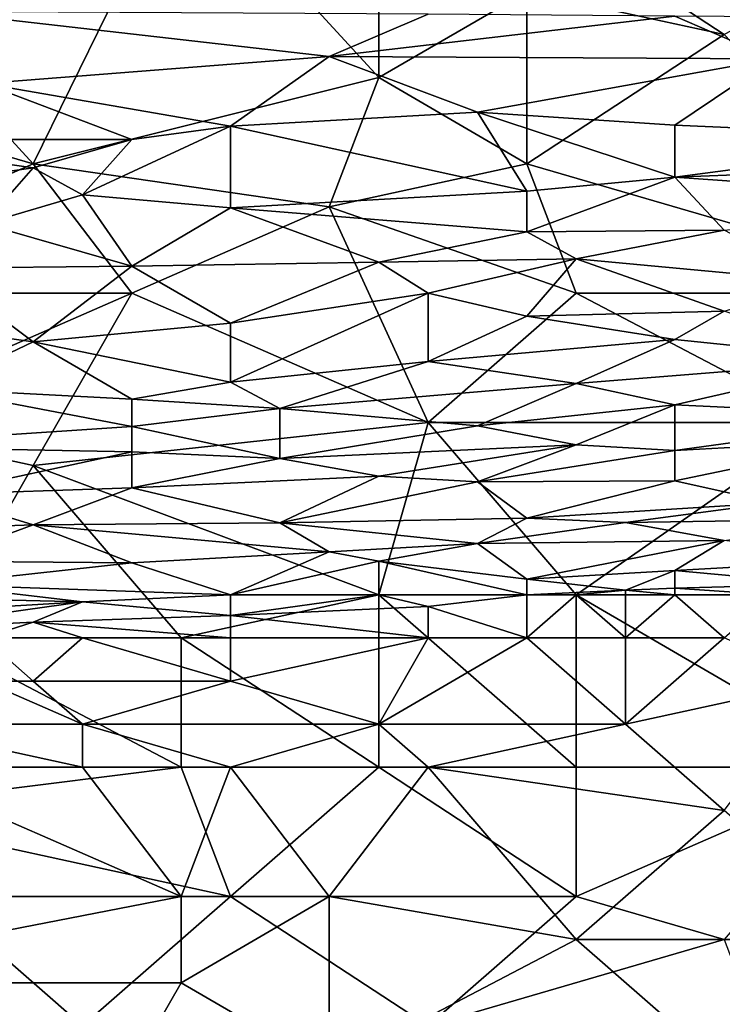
# Model space of a CAD drawing. Extents: x -161 to 11, y -10 to 160.
# Tile 338 of 499: x 0.6163 to 0.68, y 0.1158 to 0.2051. Entities that reach past the tile are written whole.
import ezdxf

# ---------------------------------------------------------------- set-up
doc = ezdxf.new("R2010")
doc.units = 0
doc.header["$MEASUREMENT"] = 0
doc.layers.get('0').update_dxf_attribs({"linetype": 'CONTINUOUS'})

msp = doc.modelspace()

# ---------------------------------------------------------------- linework, layer by layer
for points in [[(0.617569, 0.192005, 0.268636), (0.599685, 0.211537, 0.268822), (0.630982, 0.219349, 0.268781)], [(0.648866, 0.199818, 0.268786), (0.617569, 0.192005, 0.268636), (0.630982, 0.219349, 0.268781)], [(0.648866, 0.199818, 0.268786), (0.630982, 0.219349, 0.268781), (0.648866, 0.215443, 0.268801)], [(0.648866, 0.199818, 0.268786), (0.648866, 0.215443, 0.268801), (0.662279, 0.20763, 0.268825)], [(0.662279, 0.215443, 0.268794), (0.702519, 0.215443, 0.268751), (0.680164, 0.203724, 0.268799)], [(0.680164, 0.203724, 0.268799), (0.662279, 0.20763, 0.268825), (0.662279, 0.215443, 0.268794)], [(0.590743, 0.199818, 0.268757), (0.599685, 0.211537, 0.268822), (0.617569, 0.192005, 0.268636)], [(0.662279, 0.20763, 0.268825), (0.662279, 0.192005, 0.268667), (0.648866, 0.199818, 0.268786)], [(0.662279, 0.192005, 0.268667), (0.662279, 0.20763, 0.268825), (0.680164, 0.203724, 0.268799)], [(0.608627, 0.205801, 0.553519), (0.644395, 0.201735, 0.5418), (0.653337, 0.205584, 0.553519)], [(0.608627, 0.205801, 0.553519), (0.613098, 0.199276, 0.533987), (0.644395, 0.201735, 0.5418)], [(0.653337, 0.205584, 0.553519), (0.644395, 0.201735, 0.5418), (0.675692, 0.205379, 0.553519)], [(0.644395, 0.201735, 0.5418), (0.684635, 0.201523, 0.5418), (0.675692, 0.205379, 0.553519)], [(0.675692, 0.205379, 0.553519), (0.684635, 0.201523, 0.5418), (0.689106, 0.205284, 0.553519)], [(0.662279, 0.192005, 0.268667), (0.680164, 0.203724, 0.268799), (0.702519, 0.180287, 0.268421)], [(0.613098, 0.199276, 0.533987), (0.635453, 0.195414, 0.522269), (0.644395, 0.201735, 0.5418)], [(0.635453, 0.195414, 0.522269), (0.657808, 0.196697, 0.526175), (0.644395, 0.201735, 0.5418)], [(0.684635, 0.201523, 0.5418), (0.644395, 0.201735, 0.5418), (0.657808, 0.196697, 0.526175)], [(0.657808, 0.196697, 0.526175), (0.675692, 0.195509, 0.522269), (0.684635, 0.201523, 0.5418)], [(0.675692, 0.195509, 0.522269), (0.702519, 0.19432, 0.518362), (0.684635, 0.201523, 0.5418)], [(0.617569, 0.192005, 0.268636), (0.590743, 0.180287, 0.268373), (0.590743, 0.199818, 0.268757)], [(0.626511, 0.194197, 0.518362), (0.613098, 0.199276, 0.533987), (0.599685, 0.194212, 0.518362)], [(0.613098, 0.199276, 0.533987), (0.626511, 0.194197, 0.518362), (0.635453, 0.195414, 0.522269)], [(0.648866, 0.199818, 0.268786), (0.644395, 0.188099, 0.268581), (0.617569, 0.192005, 0.268636)], [(0.662279, 0.192005, 0.268667), (0.644395, 0.188099, 0.268581), (0.648866, 0.199818, 0.268786)], [(0.635453, 0.195414, 0.522269), (0.662279, 0.189531, 0.502737), (0.657808, 0.196697, 0.526175)], [(0.657808, 0.196697, 0.526175), (0.675692, 0.190799, 0.506644), (0.675692, 0.195509, 0.522269)], [(0.662279, 0.189531, 0.502737), (0.675692, 0.190799, 0.506644), (0.657808, 0.196697, 0.526175)], [(0.675692, 0.195509, 0.522269), (0.675692, 0.190799, 0.506644), (0.702519, 0.19432, 0.518362)], [(0.62204, 0.189197, 0.502737), (0.635453, 0.195414, 0.522269), (0.626511, 0.194197, 0.518362)], [(0.635453, 0.188033, 0.498831), (0.635453, 0.195414, 0.522269), (0.62204, 0.189197, 0.502737)], [(0.662279, 0.189531, 0.502737), (0.635453, 0.195414, 0.522269), (0.635453, 0.188033, 0.498831)], [(0.599685, 0.194212, 0.518362), (0.617569, 0.191656, 0.51055), (0.626511, 0.194197, 0.518362)], [(0.599685, 0.194212, 0.518362), (0.599685, 0.189092, 0.502737), (0.617569, 0.191656, 0.51055)], [(0.62204, 0.189197, 0.502737), (0.626511, 0.194197, 0.518362), (0.617569, 0.191656, 0.51055)], [(0.70699, 0.192005, 0.510655), (0.702519, 0.19432, 0.518362), (0.675692, 0.190799, 0.506644)], [(0.617569, 0.192005, 0.268636), (0.626511, 0.180287, 0.26837), (0.590743, 0.180287, 0.268373)], [(0.644395, 0.188099, 0.268581), (0.626511, 0.180287, 0.26837), (0.617569, 0.192005, 0.268636)], [(0.644395, 0.188099, 0.268581), (0.662279, 0.192005, 0.268667), (0.66675, 0.180287, 0.268382)], [(0.702519, 0.180287, 0.268421), (0.66675, 0.180287, 0.268382), (0.662279, 0.192005, 0.268667)], [(0.675692, 0.190799, 0.506644), (0.70699, 0.188583, 0.498831), (0.70699, 0.192005, 0.510655)], [(0.613098, 0.186572, 0.494925), (0.617569, 0.191656, 0.51055), (0.599685, 0.189092, 0.502737)], [(0.613098, 0.186572, 0.494925), (0.62204, 0.189197, 0.502737), (0.617569, 0.191656, 0.51055)], [(0.680164, 0.185994, 0.491019), (0.675692, 0.190799, 0.506644), (0.662279, 0.185836, 0.491019)], [(0.662279, 0.189531, 0.502737), (0.662279, 0.185836, 0.491019), (0.675692, 0.190799, 0.506644)], [(0.675692, 0.190799, 0.506644), (0.680164, 0.185994, 0.491019), (0.70699, 0.188583, 0.498831)], [(0.613098, 0.186572, 0.494925), (0.626511, 0.182741, 0.483206), (0.62204, 0.189197, 0.502737)], [(0.626511, 0.182741, 0.483206), (0.635453, 0.188033, 0.498831), (0.62204, 0.189197, 0.502737)], [(0.635453, 0.188033, 0.498831), (0.662279, 0.185836, 0.491019), (0.662279, 0.189531, 0.502737)], [(0.644395, 0.188099, 0.268581), (0.653337, 0.168568, 0.267926), (0.626511, 0.180287, 0.26837)], [(0.648866, 0.183092, 0.483206), (0.635453, 0.188033, 0.498831), (0.626511, 0.182741, 0.483206)], [(0.635453, 0.188033, 0.498831), (0.648866, 0.183092, 0.483206), (0.662279, 0.185836, 0.491019)], [(0.66675, 0.180287, 0.268382), (0.653337, 0.168568, 0.267926), (0.644395, 0.188099, 0.268581)], [(0.613098, 0.186572, 0.494925), (0.608627, 0.182544, 0.483206), (0.626511, 0.182741, 0.483206)], [(0.66675, 0.183391, 0.483206), (0.662279, 0.185836, 0.491019), (0.648866, 0.183092, 0.483206)], [(0.662279, 0.185836, 0.491019), (0.66675, 0.183391, 0.483206), (0.680164, 0.185994, 0.491019)], [(0.66675, 0.183391, 0.483206), (0.689106, 0.181307, 0.475394), (0.680164, 0.185994, 0.491019)], [(0.626511, 0.182741, 0.483206), (0.635453, 0.177556, 0.467581), (0.648866, 0.183092, 0.483206)], [(0.653337, 0.180287, 0.47443), (0.648866, 0.183092, 0.483206), (0.635453, 0.177556, 0.467581)], [(0.648866, 0.183092, 0.483206), (0.653337, 0.180287, 0.47443), (0.66675, 0.183391, 0.483206)], [(0.662279, 0.178209, 0.467581), (0.66675, 0.183391, 0.483206), (0.653337, 0.180287, 0.47443)], [(0.662279, 0.178209, 0.467581), (0.680164, 0.178649, 0.467581), (0.66675, 0.183391, 0.483206)], [(0.66675, 0.183391, 0.483206), (0.680164, 0.178649, 0.467581), (0.689106, 0.181307, 0.475394)], [(0.599685, 0.178396, 0.471487), (0.617569, 0.17588, 0.463675), (0.608627, 0.182544, 0.483206)], [(0.608627, 0.182544, 0.483206), (0.617569, 0.17588, 0.463675), (0.626511, 0.182741, 0.483206)], [(0.635453, 0.177556, 0.467581), (0.626511, 0.182741, 0.483206), (0.617569, 0.17588, 0.463675)], [(0.599685, 0.168568, 0.26795), (0.590743, 0.180287, 0.268373), (0.626511, 0.180287, 0.26837)], [(0.599685, 0.168568, 0.26795), (0.626511, 0.180287, 0.26837), (0.617569, 0.164662, 0.267747)], [(0.653337, 0.168568, 0.267926), (0.617569, 0.164662, 0.267747), (0.626511, 0.180287, 0.26837)], [(0.653337, 0.174089, 0.455862), (0.653337, 0.180287, 0.47443), (0.635453, 0.172216, 0.451956)], [(0.635453, 0.177556, 0.467581), (0.635453, 0.172216, 0.451956), (0.653337, 0.180287, 0.47443)], [(0.653337, 0.180287, 0.47443), (0.653337, 0.174089, 0.455862), (0.662279, 0.178209, 0.467581)], [(0.653337, 0.168568, 0.267926), (0.66675, 0.180287, 0.268382), (0.689106, 0.168568, 0.267985)], [(0.702519, 0.180287, 0.268421), (0.689106, 0.168568, 0.267985), (0.66675, 0.180287, 0.268382)], [(0.662279, 0.178209, 0.467581), (0.675692, 0.176099, 0.459769), (0.680164, 0.178649, 0.467581)], [(0.675692, 0.176099, 0.459769), (0.693577, 0.174257, 0.451956), (0.680164, 0.178649, 0.467581)], [(0.608627, 0.171625, 0.451956), (0.617569, 0.17588, 0.463675), (0.599685, 0.178396, 0.471487)], [(0.662279, 0.178209, 0.467581), (0.653337, 0.174089, 0.455862), (0.675692, 0.176099, 0.459769)], [(0.617569, 0.17588, 0.463675), (0.635453, 0.172216, 0.451956), (0.635453, 0.177556, 0.467581)], [(0.608627, 0.171625, 0.451956), (0.626511, 0.170685, 0.44805), (0.617569, 0.17588, 0.463675)], [(0.617569, 0.17588, 0.463675), (0.626511, 0.170685, 0.44805), (0.635453, 0.172216, 0.451956)], [(0.653337, 0.174089, 0.455862), (0.66675, 0.1721, 0.44805), (0.675692, 0.176099, 0.459769)], [(0.675692, 0.176099, 0.459769), (0.66675, 0.1721, 0.44805), (0.693577, 0.174257, 0.451956)], [(0.653337, 0.174089, 0.455862), (0.635453, 0.172216, 0.451956), (0.639924, 0.169831, 0.444144)], [(0.66675, 0.1721, 0.44805), (0.653337, 0.174089, 0.455862), (0.639924, 0.169831, 0.444144)], [(0.66675, 0.1721, 0.44805), (0.675692, 0.170158, 0.440237), (0.693577, 0.174257, 0.451956)], [(0.698048, 0.169107, 0.432425), (0.693577, 0.174257, 0.451956), (0.675692, 0.170158, 0.440237)], [(0.626511, 0.168207, 0.440237), (0.608627, 0.171625, 0.451956), (0.599685, 0.166406, 0.436331)], [(0.626511, 0.168207, 0.440237), (0.626511, 0.170685, 0.44805), (0.608627, 0.171625, 0.451956)], [(0.626511, 0.170685, 0.44805), (0.639924, 0.169831, 0.444144), (0.635453, 0.172216, 0.451956)], [(0.639924, 0.169831, 0.444144), (0.657808, 0.168255, 0.436331), (0.66675, 0.1721, 0.44805)], [(0.675692, 0.170158, 0.440237), (0.66675, 0.1721, 0.44805), (0.657808, 0.168255, 0.436331)], [(0.639924, 0.169831, 0.444144), (0.626511, 0.170685, 0.44805), (0.626511, 0.168207, 0.440237)], [(0.626511, 0.168207, 0.440237), (0.639924, 0.165313, 0.428519), (0.639924, 0.169831, 0.444144)], [(0.657808, 0.168255, 0.436331), (0.639924, 0.169831, 0.444144), (0.639924, 0.165313, 0.428519)], [(0.657808, 0.168255, 0.436331), (0.66675, 0.166553, 0.428519), (0.675692, 0.170158, 0.440237)], [(0.675692, 0.166018, 0.424612), (0.675692, 0.170158, 0.440237), (0.66675, 0.166553, 0.428519)], [(0.698048, 0.169107, 0.432425), (0.675692, 0.170158, 0.440237), (0.675692, 0.166018, 0.424612)], [(0.675692, 0.166018, 0.424612), (0.693577, 0.166985, 0.424612), (0.698048, 0.169107, 0.432425)], [(0.617569, 0.164662, 0.267747), (0.608627, 0.149037, 0.267007), (0.599685, 0.168568, 0.26795)], [(0.599685, 0.166406, 0.436331), (0.626511, 0.165899, 0.432425), (0.626511, 0.168207, 0.440237)], [(0.617569, 0.164662, 0.267747), (0.653337, 0.168568, 0.267926), (0.648866, 0.152943, 0.267205)], [(0.639924, 0.165313, 0.428519), (0.626511, 0.168207, 0.440237), (0.626511, 0.165899, 0.432425)], [(0.66675, 0.166553, 0.428519), (0.657808, 0.168255, 0.436331), (0.639924, 0.165313, 0.428519)], [(0.66675, 0.152943, 0.267218), (0.648866, 0.152943, 0.267205), (0.653337, 0.168568, 0.267926)], [(0.689106, 0.168568, 0.267985), (0.66675, 0.152943, 0.267218), (0.653337, 0.168568, 0.267926)], [(0.689106, 0.168568, 0.267985), (0.693577, 0.152943, 0.267265), (0.66675, 0.152943, 0.267218)], [(0.693577, 0.166985, 0.424612), (0.675692, 0.166018, 0.424612), (0.675692, 0.163269, 0.412894)], [(0.675692, 0.163269, 0.412894), (0.684635, 0.161269, 0.401175), (0.693577, 0.166985, 0.424612)], [(0.599685, 0.166406, 0.436331), (0.608627, 0.162047, 0.420706), (0.626511, 0.165899, 0.432425)], [(0.66675, 0.166553, 0.428519), (0.639924, 0.165313, 0.428519), (0.648866, 0.16369, 0.420706)], [(0.657808, 0.163177, 0.4168), (0.66675, 0.166553, 0.428519), (0.648866, 0.16369, 0.420706)], [(0.66675, 0.166553, 0.428519), (0.657808, 0.163177, 0.4168), (0.675692, 0.166018, 0.424612)], [(0.657808, 0.163177, 0.4168), (0.675692, 0.163269, 0.412894), (0.675692, 0.166018, 0.424612)], [(0.608627, 0.162047, 0.420706), (0.626511, 0.162647, 0.420706), (0.626511, 0.165899, 0.432425)], [(0.626511, 0.165899, 0.432425), (0.626511, 0.162647, 0.420706), (0.639924, 0.165313, 0.428519)], [(0.639924, 0.165313, 0.428519), (0.626511, 0.162647, 0.420706), (0.648866, 0.16369, 0.420706)], [(0.630982, 0.149037, 0.267034), (0.608627, 0.149037, 0.267007), (0.617569, 0.164662, 0.267747)], [(0.648866, 0.152943, 0.267205), (0.630982, 0.149037, 0.267034), (0.617569, 0.164662, 0.267747)], [(0.639924, 0.159484, 0.405081), (0.648866, 0.16369, 0.420706), (0.626511, 0.162647, 0.420706)], [(0.648866, 0.16369, 0.420706), (0.639924, 0.159484, 0.405081), (0.657808, 0.163177, 0.4168)], [(0.617569, 0.159302, 0.408987), (0.626511, 0.162647, 0.420706), (0.608627, 0.162047, 0.420706)], [(0.617569, 0.159302, 0.408987), (0.639924, 0.159484, 0.405081), (0.626511, 0.162647, 0.420706)], [(0.662279, 0.159895, 0.401175), (0.657808, 0.163177, 0.4168), (0.639924, 0.159484, 0.405081)], [(0.657808, 0.163177, 0.4168), (0.662279, 0.159895, 0.401175), (0.675692, 0.163269, 0.412894)], [(0.684635, 0.161269, 0.401175), (0.675692, 0.163269, 0.412894), (0.662279, 0.159895, 0.401175)], [(0.617569, 0.159302, 0.408987), (0.608627, 0.162047, 0.420706), (0.595214, 0.158468, 0.408987)], [(0.662279, 0.159895, 0.401175), (0.671221, 0.159502, 0.397269), (0.684635, 0.161269, 0.401175)], [(0.684635, 0.161269, 0.401175), (0.671221, 0.159502, 0.397269), (0.693577, 0.159844, 0.393362)], [(0.639924, 0.159484, 0.405081), (0.657808, 0.157586, 0.393362), (0.662279, 0.159895, 0.401175)], [(0.662279, 0.159895, 0.401175), (0.657808, 0.157586, 0.393362), (0.671221, 0.159502, 0.397269)], [(0.693577, 0.159844, 0.393362), (0.671221, 0.159502, 0.397269), (0.680164, 0.157876, 0.389456)], [(0.595214, 0.158468, 0.408987), (0.608627, 0.156006, 0.397269), (0.617569, 0.159302, 0.408987)], [(0.626511, 0.155834, 0.393362), (0.617569, 0.159302, 0.408987), (0.608627, 0.156006, 0.397269)], [(0.617569, 0.159302, 0.408987), (0.644395, 0.156849, 0.393475), (0.639924, 0.159484, 0.405081)], [(0.644395, 0.156849, 0.393475), (0.617569, 0.159302, 0.408987), (0.626511, 0.155834, 0.393362)], [(0.657808, 0.157586, 0.393362), (0.639924, 0.159484, 0.405081), (0.644395, 0.156849, 0.393475)], [(0.680164, 0.157876, 0.389456), (0.671221, 0.159502, 0.397269), (0.657808, 0.157586, 0.393362)], [(0.657808, 0.157586, 0.393362), (0.644395, 0.156849, 0.393475), (0.648866, 0.156002, 0.389456)], [(0.662279, 0.154351, 0.381644), (0.657808, 0.157586, 0.393362), (0.648866, 0.156002, 0.389456)], [(0.680164, 0.157876, 0.389456), (0.657808, 0.157586, 0.393362), (0.662279, 0.154351, 0.381644)], [(0.662279, 0.154351, 0.381644), (0.675692, 0.15516, 0.381644), (0.680164, 0.157876, 0.389456)], [(0.680164, 0.157876, 0.389456), (0.675692, 0.15516, 0.381644), (0.693577, 0.156137, 0.381644)], [(0.626511, 0.155834, 0.393362), (0.635453, 0.152947, 0.381644), (0.644395, 0.156849, 0.393475)], [(0.644395, 0.156849, 0.393475), (0.635453, 0.152947, 0.381644), (0.648866, 0.156002, 0.389456)], [(0.608627, 0.156006, 0.397269), (0.608627, 0.153887, 0.389456), (0.626511, 0.155834, 0.393362)], [(0.635453, 0.152947, 0.381644), (0.626511, 0.155834, 0.393362), (0.608627, 0.153887, 0.389456)], [(0.635453, 0.152947, 0.381644), (0.648866, 0.152943, 0.379641), (0.648866, 0.156002, 0.389456)], [(0.648866, 0.156002, 0.389456), (0.662279, 0.152943, 0.37784), (0.662279, 0.154351, 0.381644)], [(0.648866, 0.156002, 0.389456), (0.648866, 0.152943, 0.379641), (0.662279, 0.152943, 0.37784)], [(0.675692, 0.15516, 0.381644), (0.689106, 0.153916, 0.377737), (0.693577, 0.156137, 0.381644)], [(0.662279, 0.154351, 0.381644), (0.671221, 0.153364, 0.377737), (0.675692, 0.15516, 0.381644)], [(0.675692, 0.153555, 0.377737), (0.675692, 0.15516, 0.381644), (0.671221, 0.153364, 0.377737)], [(0.689106, 0.153916, 0.377737), (0.675692, 0.15516, 0.381644), (0.675692, 0.153555, 0.377737)], [(0.62204, 0.152309, 0.381644), (0.608627, 0.153887, 0.389456), (0.595214, 0.152943, 0.388788)], [(0.608627, 0.153887, 0.389456), (0.62204, 0.152309, 0.381644), (0.635453, 0.152947, 0.381644)], [(0.662279, 0.154351, 0.381644), (0.662279, 0.152943, 0.37784), (0.671221, 0.153364, 0.377737)], [(0.675692, 0.152943, 0.377153), (0.675692, 0.153555, 0.377737), (0.671221, 0.153364, 0.377737)], [(0.684635, 0.152943, 0.377023), (0.689106, 0.153916, 0.377737), (0.675692, 0.153555, 0.377737)], [(0.675692, 0.153555, 0.377737), (0.675692, 0.152943, 0.377153), (0.684635, 0.152943, 0.377023)], [(0.595214, 0.152943, 0.388788), (0.599685, 0.150979, 0.381644), (0.62204, 0.152309, 0.381644)], [(0.62204, 0.152309, 0.381644), (0.635453, 0.151069, 0.377737), (0.635453, 0.152947, 0.381644)], [(0.630982, 0.149037, 0.267034), (0.648866, 0.152943, 0.267205), (0.648866, 0.137318, 0.266648)], [(0.635453, 0.152947, 0.381644), (0.635453, 0.151069, 0.377737), (0.648866, 0.152943, 0.379641)], [(0.635453, 0.151069, 0.377737), (0.653337, 0.151875, 0.377737), (0.648866, 0.152943, 0.379641)], [(0.653337, 0.151875, 0.377737), (0.662279, 0.152943, 0.37784), (0.648866, 0.152943, 0.379641)], [(0.648866, 0.152943, 0.267205), (0.66675, 0.152943, 0.267218), (0.66675, 0.137318, 0.266678)], [(0.66675, 0.137318, 0.266678), (0.648866, 0.137318, 0.266648), (0.648866, 0.152943, 0.267205)], [(0.653337, 0.151875, 0.377737), (0.662279, 0.149037, 0.376851), (0.662279, 0.152943, 0.37784)], [(0.671221, 0.153364, 0.377737), (0.662279, 0.152943, 0.37784), (0.66675, 0.152943, 0.377532)], [(0.662279, 0.149037, 0.376851), (0.671221, 0.149037, 0.377076), (0.66675, 0.152943, 0.377532)], [(0.66675, 0.152943, 0.377532), (0.662279, 0.152943, 0.37784), (0.662279, 0.149037, 0.376851)], [(0.66675, 0.152943, 0.377532), (0.671221, 0.152943, 0.377308), (0.671221, 0.153364, 0.377737)], [(0.671221, 0.149037, 0.377076), (0.671221, 0.152943, 0.377308), (0.66675, 0.152943, 0.377532)], [(0.693577, 0.152943, 0.267265), (0.693577, 0.137318, 0.266725), (0.66675, 0.152943, 0.267218)], [(0.693577, 0.137318, 0.266725), (0.66675, 0.137318, 0.266678), (0.66675, 0.152943, 0.267218)], [(0.675692, 0.152943, 0.377153), (0.671221, 0.153364, 0.377737), (0.671221, 0.152943, 0.377308)], [(0.680164, 0.149037, 0.377272), (0.675692, 0.152943, 0.377153), (0.671221, 0.149037, 0.377076)], [(0.675692, 0.152943, 0.377153), (0.671221, 0.152943, 0.377308), (0.671221, 0.149037, 0.377076)], [(0.680164, 0.149037, 0.377272), (0.684635, 0.152943, 0.377023), (0.675692, 0.152943, 0.377153)], [(0.62204, 0.152309, 0.381644), (0.599685, 0.150979, 0.381644), (0.604156, 0.149813, 0.377737)], [(0.604156, 0.149813, 0.377737), (0.617569, 0.150452, 0.377737), (0.62204, 0.152309, 0.381644)], [(0.635453, 0.151069, 0.377737), (0.62204, 0.152309, 0.381644), (0.617569, 0.150452, 0.377737)], [(0.635453, 0.151069, 0.377737), (0.653337, 0.149037, 0.376628), (0.653337, 0.151875, 0.377737)], [(0.662279, 0.149037, 0.376851), (0.653337, 0.151875, 0.377737), (0.653337, 0.149037, 0.376628)], [(0.635453, 0.149037, 0.376361), (0.635453, 0.151069, 0.377737), (0.617569, 0.150452, 0.377737)], [(0.653337, 0.149037, 0.376628), (0.635453, 0.151069, 0.377737), (0.635453, 0.149037, 0.376361)], [(0.613098, 0.149037, 0.376493), (0.617569, 0.150452, 0.377737), (0.604156, 0.149813, 0.377737)], [(0.62204, 0.149037, 0.376345), (0.617569, 0.150452, 0.377737), (0.613098, 0.149037, 0.376493)], [(0.635453, 0.149037, 0.376361), (0.617569, 0.150452, 0.377737), (0.62204, 0.149037, 0.376345)], [(0.630982, 0.137318, 0.266628), (0.599685, 0.133412, 0.266529), (0.608627, 0.149037, 0.267007)], [(0.630982, 0.149037, 0.267034), (0.630982, 0.137318, 0.266628), (0.608627, 0.149037, 0.267007)], [(0.617569, 0.14513, 0.376903), (0.62204, 0.149037, 0.376345), (0.613098, 0.149037, 0.376493)], [(0.613098, 0.149037, 0.376493), (0.613098, 0.14513, 0.376787), (0.617569, 0.14513, 0.376903)], [(0.617569, 0.14513, 0.376903), (0.635453, 0.14513, 0.377242), (0.62204, 0.149037, 0.376345)], [(0.635453, 0.14513, 0.377242), (0.635453, 0.149037, 0.376361), (0.62204, 0.149037, 0.376345)], [(0.648866, 0.137318, 0.266648), (0.630982, 0.137318, 0.266628), (0.630982, 0.149037, 0.267034)], [(0.653337, 0.149037, 0.376628), (0.635453, 0.149037, 0.376361), (0.635453, 0.14513, 0.377242)], [(0.648866, 0.141224, 0.378589), (0.653337, 0.149037, 0.376628), (0.635453, 0.14513, 0.377242)], [(0.648866, 0.141224, 0.378589), (0.671221, 0.141224, 0.379067), (0.662279, 0.149037, 0.376851)], [(0.653337, 0.149037, 0.376628), (0.648866, 0.141224, 0.378589), (0.662279, 0.149037, 0.376851)], [(0.671221, 0.141224, 0.379067), (0.671221, 0.149037, 0.377076), (0.662279, 0.149037, 0.376851)], [(0.680164, 0.149037, 0.377272), (0.671221, 0.149037, 0.377076), (0.671221, 0.141224, 0.379067)], [(0.671221, 0.141224, 0.379067), (0.689106, 0.14513, 0.378535), (0.680164, 0.149037, 0.377272)], [(0.62204, 0.141224, 0.378119), (0.613098, 0.14513, 0.376787), (0.604156, 0.141224, 0.377725)], [(0.613098, 0.14513, 0.376787), (0.62204, 0.141224, 0.378119), (0.617569, 0.14513, 0.376903)], [(0.617569, 0.14513, 0.376903), (0.62204, 0.141224, 0.378119), (0.635453, 0.14513, 0.377242)], [(0.62204, 0.141224, 0.378119), (0.648866, 0.141224, 0.378589), (0.635453, 0.14513, 0.377242)], [(0.680164, 0.133412, 0.380802), (0.689106, 0.14513, 0.378535), (0.671221, 0.141224, 0.379067)], [(0.62204, 0.137318, 0.379046), (0.62204, 0.141224, 0.378119), (0.604156, 0.141224, 0.377725)], [(0.62204, 0.137318, 0.379046), (0.604156, 0.141224, 0.377725), (0.604156, 0.137318, 0.378736)], [(0.635453, 0.137318, 0.379252), (0.648866, 0.141224, 0.378589), (0.62204, 0.141224, 0.378119)], [(0.635453, 0.137318, 0.379252), (0.62204, 0.141224, 0.378119), (0.62204, 0.137318, 0.379046)], [(0.635453, 0.137318, 0.379252), (0.653337, 0.137318, 0.379567), (0.648866, 0.141224, 0.378589)], [(0.653337, 0.137318, 0.379567), (0.671221, 0.141224, 0.379067), (0.648866, 0.141224, 0.378589)], [(0.653337, 0.137318, 0.379567), (0.680164, 0.133412, 0.380802), (0.671221, 0.141224, 0.379067)], [(0.630982, 0.125599, 0.381596), (0.604156, 0.137318, 0.378736), (0.590743, 0.125599, 0.381092)], [(0.599685, 0.133412, 0.266529), (0.630982, 0.137318, 0.266628), (0.635453, 0.125599, 0.266449)], [(0.604156, 0.137318, 0.378736), (0.630982, 0.125599, 0.381596), (0.62204, 0.137318, 0.379046)], [(0.62204, 0.137318, 0.379046), (0.630982, 0.125599, 0.381596), (0.635453, 0.137318, 0.379252)], [(0.635453, 0.125599, 0.266449), (0.630982, 0.137318, 0.266628), (0.648866, 0.137318, 0.266648)], [(0.644395, 0.125599, 0.381809), (0.635453, 0.137318, 0.379252), (0.630982, 0.125599, 0.381596)], [(0.653337, 0.137318, 0.379567), (0.635453, 0.137318, 0.379252), (0.644395, 0.125599, 0.381809)], [(0.648866, 0.137318, 0.266648), (0.66675, 0.125599, 0.266543), (0.635453, 0.125599, 0.266449)], [(0.66675, 0.121693, 0.382919), (0.653337, 0.137318, 0.379567), (0.644395, 0.125599, 0.381809)], [(0.648866, 0.137318, 0.266648), (0.66675, 0.137318, 0.266678), (0.66675, 0.125599, 0.266543)], [(0.680164, 0.133412, 0.380802), (0.653337, 0.137318, 0.379567), (0.66675, 0.121693, 0.382919)], [(0.66675, 0.125599, 0.266543), (0.66675, 0.137318, 0.266678), (0.693577, 0.137318, 0.266725)], [(0.66675, 0.125599, 0.266543), (0.693577, 0.137318, 0.266725), (0.680164, 0.121693, 0.266622)], [(0.635453, 0.125599, 0.266449), (0.608627, 0.125599, 0.266429), (0.599685, 0.133412, 0.266529)], [(0.66675, 0.121693, 0.382919), (0.693577, 0.121693, 0.383323), (0.680164, 0.133412, 0.380802)], [(0.590743, 0.117787, 0.3826), (0.630982, 0.117787, 0.383099), (0.630982, 0.125599, 0.381596)], [(0.590743, 0.125599, 0.381092), (0.590743, 0.117787, 0.3826), (0.630982, 0.125599, 0.381596)], [(0.62204, 0.11388, 0.266429), (0.604156, 0.11388, 0.26638), (0.608627, 0.125599, 0.266429)], [(0.608627, 0.125599, 0.266429), (0.635453, 0.125599, 0.266449), (0.62204, 0.11388, 0.266429)], [(0.62204, 0.11388, 0.266429), (0.635453, 0.125599, 0.266449), (0.653337, 0.11388, 0.266534)], [(0.630982, 0.125599, 0.381596), (0.630982, 0.117787, 0.383099), (0.644395, 0.125599, 0.381809)], [(0.644395, 0.109974, 0.384737), (0.644395, 0.125599, 0.381809), (0.630982, 0.117787, 0.383099)], [(0.635453, 0.125599, 0.266449), (0.66675, 0.125599, 0.266543), (0.653337, 0.11388, 0.266534)], [(0.66675, 0.121693, 0.382919), (0.644395, 0.125599, 0.381809), (0.644395, 0.109974, 0.384737)], [(0.653337, 0.11388, 0.266534), (0.66675, 0.125599, 0.266543), (0.680164, 0.121693, 0.266622)], [(0.644395, 0.109974, 0.384737), (0.680164, 0.109974, 0.385306), (0.66675, 0.121693, 0.382919)], [(0.680164, 0.121693, 0.266622), (0.689106, 0.098255, 0.266915), (0.653337, 0.11388, 0.266534)], [(0.680164, 0.109974, 0.385306), (0.693577, 0.121693, 0.383323), (0.66675, 0.121693, 0.382919)], [(0.626511, 0.109974, 0.384476), (0.630982, 0.117787, 0.383099), (0.590743, 0.117787, 0.3826)], [(0.590743, 0.117787, 0.3826), (0.599685, 0.106068, 0.384812), (0.626511, 0.109974, 0.384476)], [(0.644395, 0.109974, 0.384737), (0.630982, 0.117787, 0.383099), (0.626511, 0.109974, 0.384476)]]:
    msp.add_3dface(points)

doc.saveas('drawing.dxf')
